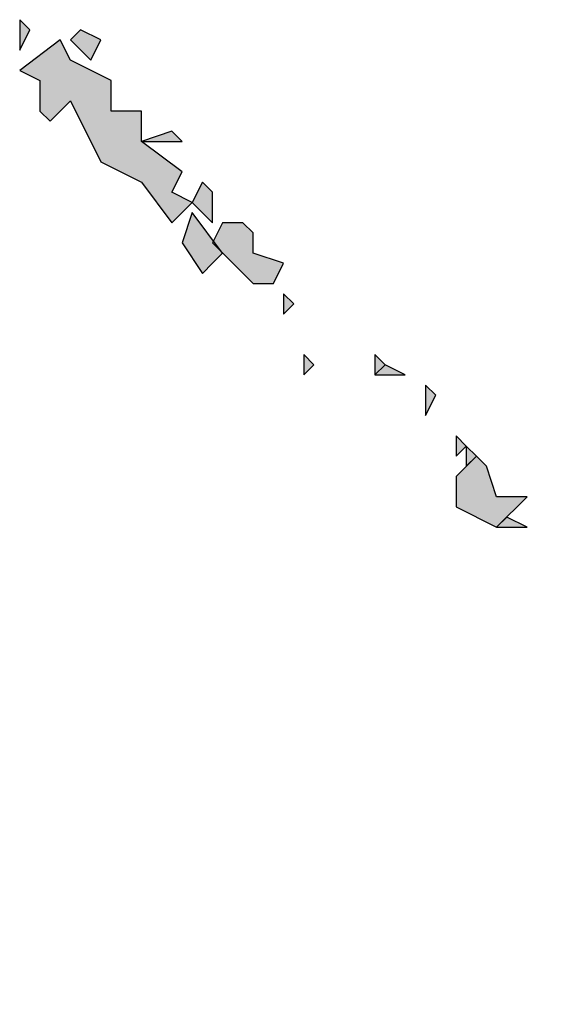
# Model space of a CAD drawing. Extents: x 797781 to 1255204, y 21234 to 1024248.
# Tile 1038 of 1056: x 1187120 to 1187135, y 652547 to 652575. Entities that reach past the tile are written whole.
import ezdxf

# ---------------------------------------------------------------- set-up
doc = ezdxf.new("R2010")
doc.units = 0
doc.header["$LTSCALE"] = 1000
doc.header["$MEASUREMENT"] = 0
doc.layers.add('PUB_TEXT', color=7, linetype='Continuous')

# ---------------------------------------------------------------- blocks, each defined once
blk = doc.blocks.new('A$C59021D72')
at = {"linetype": 'Continuous'}
h = blk.add_hatch(color=256, dxfattribs=at)
h.paths.add_polyline_path([(1456.442, 489.836), (1455.872, 490.406), (1455.872, 489.266)])
h.paths.add_polyline_path([(1442.756, 502.952), (1442.186, 503.522), (1440.475, 503.522), (1439.905, 502.381), (1441.616, 500.1), (1444.467, 500.671), (1442.756, 501.241)])
h.paths.add_polyline_path([(1441.046, 504.662), (1440.475, 505.233), (1438.765, 505.233), (1437.624, 503.522), (1438.765, 501.811)])
h.paths.add_polyline_path([(1439.335, 506.943), (1438.765, 507.514), (1438.765, 506.373)])
h.paths.add_polyline_path([(1437.624, 506.943), (1435.914, 508.084), (1434.773, 505.233), (1436.484, 503.522), (1437.624, 503.522), (1438.765, 505.233)])
h.paths.add_polyline_path([(1437.624, 508.084), (1437.054, 508.654), (1437.054, 507.514)])
h.paths.add_polyline_path([(1435.343, 508.084), (1434.773, 508.654), (1434.773, 506.943)])
h.paths.add_polyline_path([(1426.79, 516.067), (1425.649, 516.637), (1425.079, 516.067)], flags=17)
h.paths.add_polyline_path([(1424.509, 519.489), (1423.938, 520.059), (1422.798, 518.918), (1422.798, 517.208), (1425.079, 516.067), (1426.79, 517.778), (1425.079, 517.778)])
h.paths.add_polyline_path([(1423.938, 520.059), (1423.368, 520.629), (1423.368, 519.489)])
h.paths.add_polyline_path([(1423.368, 520.629), (1422.798, 521.199), (1422.798, 520.059)])
h.paths.add_polyline_path([(1421.658, 523.48), (1421.087, 524.051), (1421.087, 522.34)])
h.paths.add_polyline_path([(1419.947, 524.621), (1418.806, 525.191), (1418.236, 524.621)])
h.paths.add_polyline_path([(1418.806, 525.191), (1418.236, 525.761), (1418.236, 524.621)])
h.paths.add_polyline_path([(1414.815, 525.191), (1414.244, 525.761), (1414.244, 524.621)])
h.paths.add_polyline_path([(1413.674, 528.612), (1413.104, 529.183), (1413.104, 528.042)])
h.paths.add_polyline_path([(1409.112, 530.893), (1409.682, 531.464), (1407.972, 533.745), (1407.402, 532.034), (1408.542, 530.323)])
h.paths.add_polyline_path([(1411.393, 532.604), (1410.823, 533.174), (1409.682, 533.174), (1409.112, 532.034), (1411.393, 529.753), (1412.534, 529.753), (1413.104, 530.893), (1411.393, 531.464)])
h.paths.add_polyline_path([(1409.112, 534.885), (1408.542, 535.455), (1407.972, 534.315), (1409.112, 533.174)])
h.paths.add_polyline_path([(1407.402, 537.736), (1406.831, 538.307), (1405.121, 537.736)], flags=17)
h.paths.add_polyline_path([(1401.129, 542.298), (1400.559, 543.439), (1398.278, 541.728), (1399.418, 541.158), (1399.418, 539.447), (1399.988, 538.877), (1401.129, 540.017), (1402.84, 536.596), (1405.121, 535.455), (1406.831, 533.174), (1407.972, 534.315), (1406.831, 534.885), (1407.402, 536.026), (1405.121, 537.736), (1405.121, 539.447), (1403.41, 539.447), (1403.41, 541.158)])
h.paths.add_polyline_path([(1402.84, 543.439), (1401.699, 544.009), (1401.129, 543.439), (1402.269, 542.298)])
h.paths.add_polyline_path([(1398.848, 544.009), (1398.278, 544.579), (1398.278, 542.868)])
at = {"linetype": 'Continuous', "elevation": 0}
for points in [[(1398.848, 544.009), (1398.278, 544.579), (1398.278, 542.868), (1398.848, 544.009)], [(1402.84, 543.439), (1401.699, 544.009), (1401.129, 543.439), (1402.269, 542.298), (1402.84, 543.439)], [(1401.129, 542.298), (1400.559, 543.439), (1398.278, 541.728), (1399.418, 541.158), (1399.418, 539.447), (1399.988, 538.877), (1401.129, 540.017), (1402.84, 536.596), (1405.121, 535.455), (1406.831, 533.174), (1407.972, 534.315), (1406.831, 534.885), (1407.402, 536.026), (1405.121, 537.736), (1405.121, 539.447), (1403.41, 539.447), (1403.41, 541.158), (1401.129, 542.298)], [(1407.402, 537.736), (1406.831, 538.307), (1405.121, 537.736), (1407.402, 537.736)], [(1409.112, 534.885), (1408.542, 535.455), (1407.972, 534.315), (1409.112, 533.174), (1409.112, 534.885)], [(1409.112, 530.893), (1409.682, 531.464), (1407.972, 533.745), (1407.402, 532.034), (1408.542, 530.323), (1409.112, 530.893)], [(1411.393, 532.604), (1410.823, 533.174), (1409.682, 533.174), (1409.112, 532.034), (1411.393, 529.753), (1412.534, 529.753), (1413.104, 530.893), (1411.393, 531.464), (1411.393, 532.604)], [(1413.674, 528.612), (1413.104, 529.183), (1413.104, 528.042), (1413.674, 528.612)], [(1414.815, 525.191), (1414.244, 525.761), (1414.244, 524.621), (1414.815, 525.191)], [(1418.806, 525.191), (1418.236, 525.761), (1418.236, 524.621), (1418.806, 525.191)], [(1419.947, 524.621), (1418.806, 525.191), (1418.236, 524.621), (1419.947, 524.621)], [(1421.658, 523.48), (1421.087, 524.051), (1421.087, 522.34), (1421.658, 523.48)], [(1423.368, 520.629), (1422.798, 521.199), (1422.798, 520.059), (1423.368, 520.629)], [(1423.938, 520.059), (1423.368, 520.629), (1423.368, 519.489), (1423.938, 520.059)], [(1424.509, 519.489), (1423.938, 520.059), (1422.798, 518.918), (1422.798, 517.208), (1425.079, 516.067), (1426.79, 517.778), (1425.079, 517.778), (1424.509, 519.489)], [(1426.79, 516.067), (1425.649, 516.637), (1425.079, 516.067), (1426.79, 516.067)]]:
    blk.add_lwpolyline(points, dxfattribs=at)
blk = doc.blocks.new('230303生产综合楼-平面图_t8$0$图签')
at = {"layer": 'PUB_TEXT'}
blk.add_blockref('A$C59021D72', (-2594.442, 9477.465), dxfattribs=at)

msp = doc.modelspace()

# ---------------------------------------------------------------- block references
at = {"xscale": 0.5, "yscale": 0.5, "zscale": 0.5}
msp.add_blockref('230303生产综合楼-平面图_t8$0$图签', (1187718.508, 647564.103), dxfattribs=at)

doc.saveas('drawing.dxf')
